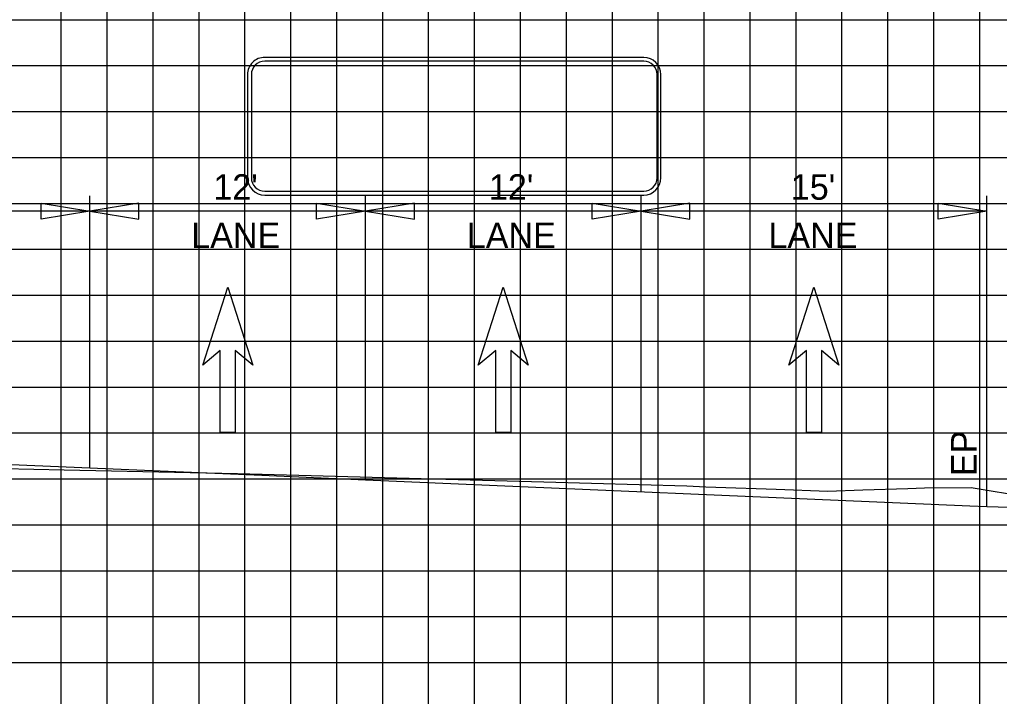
# Model space of a CAD drawing. Extents: x 1797809 to 2198143, y 249608 to 1237864.
# Drawn here: x 2195628.89 to 2195671.56, y 1237272.63 to 1237302.11 of the extents above; entities that cross this region are included whole.
import ezdxf

# ---------------------------------------------------------------- set-up
doc = ezdxf.new("R2010")
doc.units = 0
for name, color, linetype in [('3', 7, 'Continuous'), ('Default', 7, 'Continuous'), ('DESIGN - SHEET - Light Grid', 7, 'Continuous'), ('DESIGN - TRAFFIC CONTROL PERMANENT - Signs', 7, 'Continuous'), ('GSDIMS', 7, 'Continuous'), ('GSOUTLINE', 7, 'Continuous'), ('GSSHT', 7, 'Continuous'), ('Level 28', 7, 'Continuous'), ('Level 55', 7, 'Continuous')]:
    doc.layers.add(name, color=color, linetype=linetype)

msp = doc.modelspace()

# ---------------------------------------------------------------- linework, layer by layer
at = {"layer": '3'}
for p, q in [((2195631.957, 1237282.568), (2195631.957, 1237294.427)), ((2195643.957, 1237282.053), (2195643.957, 1237294.427)), ((2195655.957, 1237281.537), (2195655.957, 1237294.427)), ((2195671.019, 1237280.89), (2195671.019, 1237294.427))]:
    msp.add_line(p, q, dxfattribs=at)
at = {"layer": 'Default'}
msp.add_line((2195643.957, 1237282.052), (2195643.957, 1237284.052), dxfattribs=at)
at = {"layer": 'DESIGN - SHEET - Light Grid'}
msp.add_lwpolyline([(2195675.246, 1237280.903), (2195670.337, 1237281.713), (2195668.305, 1237281.706), (2195667.576, 1237281.672), (2195665.618, 1237281.611), (2195664.094, 1237281.557), (2195661.838, 1237281.635), (2195659.208, 1237281.723), (2195658.784, 1237281.747), (2195657.948, 1237281.792), (2195651.717, 1237281.961), (2195638.387, 1237282.324), (2195630.841, 1237282.487), (2195625.536, 1237282.601), (2195614.489, 1237282.596), (2195613.811, 1237282.595), (2195613.063, 1237282.588), (2195601.754, 1237282.479), (2195595.694, 1237282.358)], dxfattribs=at)
at = {"layer": 'DESIGN - TRAFFIC CONTROL PERMANENT - Signs'}
msp.add_lwpolyline([(2195714.707, 1237273.154), (2195686.519, 1237280.2), (2195683.019, 1237280.34), (2195681.019, 1237280.42), (2195676.557, 1237280.599), (2195672.092, 1237280.777), (2195672.091, 1237280.778), (2195672.019, 1237280.85), (2195672.007, 1237280.851), (2195671.019, 1237280.89), (2195670.276, 1237280.922), (2195643.957, 1237282.052), (2195639.438, 1237282.247), (2195631.956, 1237282.568), (2195619.956, 1237283.083), (2195613.134, 1237283.376), (2195608.346, 1237283.582), (2195607.956, 1237283.598), (2195596.03, 1237284.11), (2195595.956, 1237284.113), (2195595.902, 1237284.112), (2195594.666, 1237284.078), (2195586.376, 1237283.854)], dxfattribs=at)
at = {"layer": 'GSDIMS'}
for p, q in [((2195631.957, 1237293.764), (2195619.957, 1237293.764)), ((2195643.957, 1237293.764), (2195631.957, 1237293.764)), ((2195655.957, 1237293.764), (2195643.957, 1237293.764)), ((2195671.019, 1237293.764), (2195655.957, 1237293.764))]:
    msp.add_line(p, q, dxfattribs=at)
for points in [[(2195631.957, 1237293.764), (2195629.828, 1237293.417), (2195629.828, 1237294.112)], [(2195631.957, 1237293.764), (2195634.085, 1237293.417), (2195634.085, 1237294.112)], [(2195643.957, 1237293.764), (2195641.828, 1237293.417), (2195641.828, 1237294.112)], [(2195643.957, 1237293.764), (2195646.085, 1237293.417), (2195646.085, 1237294.112)], [(2195655.957, 1237293.764), (2195653.828, 1237293.417), (2195653.828, 1237294.112)], [(2195655.957, 1237293.764), (2195658.085, 1237293.417), (2195658.085, 1237294.112)], [(2195671.019, 1237293.764), (2195668.891, 1237293.417), (2195668.891, 1237294.112)]]:
    msp.add_lwpolyline(points, close=True, dxfattribs=at)
at = {"layer": 'GSOUTLINE'}
for p, q in [((2195656.072, 1237300.466), (2195639.569, 1237300.466)), ((2195656.072, 1237300.299), (2195639.569, 1237300.299)), ((2195638.819, 1237299.716), (2195638.819, 1237295.218)), ((2195638.986, 1237299.716), (2195638.986, 1237295.218)), ((2195656.655, 1237295.218), (2195656.655, 1237299.716)), ((2195656.822, 1237295.218), (2195656.822, 1237299.716)), ((2195639.569, 1237294.635), (2195656.072, 1237294.635)), ((2195639.569, 1237294.469), (2195656.072, 1237294.469))]:
    msp.add_line(p, q, dxfattribs=at)
for centre, major_axis, start_param, end_param in [((2195639.569, 1237299.716), (0.75, 0), 1.570796, 3.141593), ((2195656.072, 1237299.716), (0.75, 0), 0, 1.570796), ((2195639.569, 1237299.716), (0.583, 0), 1.570796, 3.141593), ((2195656.072, 1237299.716), (0.583, 0), 0, 1.570796), ((2195639.569, 1237295.218), (0.75, 0), 3.141593, 4.712389), ((2195639.569, 1237295.218), (0.583, 0), 3.141593, 4.712389), ((2195656.072, 1237295.218), (0.75, 0), 4.712389, 6.283185), ((2195656.072, 1237295.218), (0.583, 0), 4.712389, 6.283185)]:
    msp.add_ellipse(centre, major_axis=major_axis, ratio=0.999829, start_param=start_param, end_param=end_param, dxfattribs=at)
at = {"layer": 'GSSHT'}
for p, q in [((2195630.707, 1237258.106), (2195630.707, 1237318.106)), ((2195632.707, 1237258.106), (2195632.707, 1237318.106)), ((2195634.707, 1237258.106), (2195634.707, 1237318.106)), ((2195636.707, 1237258.106), (2195636.707, 1237318.106)), ((2195638.707, 1237258.106), (2195638.707, 1237318.106)), ((2195640.707, 1237258.106), (2195640.707, 1237318.106)), ((2195642.707, 1237258.106), (2195642.707, 1237318.106)), ((2195644.707, 1237258.106), (2195644.707, 1237318.106)), ((2195646.707, 1237258.106), (2195646.707, 1237318.106)), ((2195648.707, 1237258.106), (2195648.707, 1237318.106)), ((2195650.707, 1237258.106), (2195650.707, 1237318.106)), ((2195652.707, 1237258.106), (2195652.707, 1237318.106)), ((2195654.707, 1237258.106), (2195654.707, 1237318.106)), ((2195656.707, 1237258.106), (2195656.707, 1237318.106)), ((2195658.707, 1237258.106), (2195658.707, 1237318.106)), ((2195660.707, 1237258.106), (2195660.707, 1237318.106)), ((2195662.707, 1237258.106), (2195662.707, 1237318.106)), ((2195664.707, 1237258.106), (2195664.707, 1237318.106)), ((2195666.707, 1237258.106), (2195666.707, 1237318.106)), ((2195668.707, 1237258.106), (2195668.707, 1237318.106)), ((2195670.707, 1237258.106), (2195670.707, 1237318.106)), ((2195584.707, 1237302.106), (2195714.707, 1237302.106)), ((2195584.707, 1237300.106), (2195714.707, 1237300.106)), ((2195584.707, 1237298.106), (2195714.707, 1237298.106)), ((2195584.707, 1237296.106), (2195714.707, 1237296.106)), ((2195584.707, 1237294.106), (2195714.707, 1237294.106)), ((2195584.707, 1237292.106), (2195714.707, 1237292.106)), ((2195584.707, 1237290.106), (2195714.707, 1237290.106)), ((2195584.707, 1237288.106), (2195714.707, 1237288.106)), ((2195584.707, 1237286.106), (2195714.707, 1237286.106)), ((2195584.707, 1237284.106), (2195714.707, 1237284.106)), ((2195584.707, 1237282.106), (2195714.707, 1237282.106)), ((2195584.707, 1237280.106), (2195714.707, 1237280.106)), ((2195584.707, 1237278.106), (2195714.707, 1237278.106)), ((2195584.707, 1237276.106), (2195714.707, 1237276.106)), ((2195584.707, 1237274.106), (2195714.707, 1237274.106))]:
    msp.add_line(p, q, dxfattribs=at)
at = {"layer": 'Level 28'}
for p, q in [((2195636.867, 1237287.057), (2195637.957, 1237290.455)), ((2195637.957, 1237290.455), (2195639.046, 1237287.057)), ((2195648.867, 1237287.057), (2195649.957, 1237290.455)), ((2195649.957, 1237290.455), (2195651.046, 1237287.057)), ((2195662.399, 1237287.057), (2195663.488, 1237290.455)), ((2195663.488, 1237290.455), (2195664.577, 1237287.057)), ((2195637.63, 1237287.696), (2195636.867, 1237287.057)), ((2195637.63, 1237284.125), (2195637.63, 1237287.696)), ((2195639.046, 1237287.057), (2195638.283, 1237287.696)), ((2195638.283, 1237287.696), (2195638.283, 1237284.125)), ((2195649.63, 1237287.696), (2195648.867, 1237287.057)), ((2195649.63, 1237284.125), (2195649.63, 1237287.696)), ((2195651.046, 1237287.057), (2195650.283, 1237287.696)), ((2195650.283, 1237287.696), (2195650.283, 1237284.125)), ((2195663.161, 1237287.696), (2195662.399, 1237287.057)), ((2195663.161, 1237284.125), (2195663.161, 1237287.696)), ((2195664.577, 1237287.057), (2195663.815, 1237287.696)), ((2195663.815, 1237287.696), (2195663.815, 1237284.125)), ((2195638.283, 1237284.125), (2195637.63, 1237284.125)), ((2195650.283, 1237284.125), (2195649.63, 1237284.125)), ((2195663.815, 1237284.125), (2195663.161, 1237284.125))]:
    msp.add_line(p, q, dxfattribs=at)

# ---------------------------------------------------------------- texts
at = {"layer": 'Level 55'}
for s, p in [("12'", (2195637.331, 1237294.264)), ("12'", (2195649.331, 1237294.264)), ("15'", (2195662.478, 1237294.264)), ('LANE', (2195636.367, 1237292.154)), ('LANE', (2195648.367, 1237292.154)), ('LANE', (2195661.502, 1237292.154))]:
    msp.add_text(s, height=1.1105, dxfattribs=at).set_placement(p)
msp.add_text('EP', height=1.1105, rotation=90, dxfattribs=at).set_placement((2195670.567, 1237282.225))

doc.saveas('drawing.dxf')
